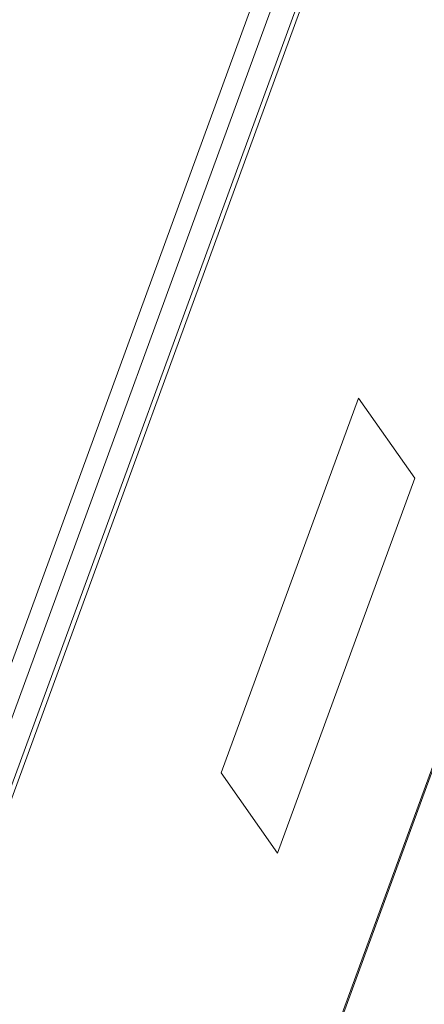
# Model space of a CAD drawing. Header units: millimetres. Extents: x -473 to 23648, y -382 to 1866.
# Tile 346 of 434: x 15947 to 16014, y 1297 to 1460. Entities that reach past the tile are written whole.
import ezdxf

# ---------------------------------------------------------------- set-up
doc = ezdxf.new("R2010")
doc.units = ezdxf.units.MM
doc.header["$LTSCALE"] = 80
doc.layers.get('0').update_dxf_attribs({"linetype": 'CONTINUOUS'})

msp = doc.modelspace()

# ---------------------------------------------------------------- linework, layer by layer
at = {"color": 0, "linetype": 'Continuous', "lineweight": 0}
for p, q in [((15839.376, 1063.638), (16004.254, 1513.647)), ((15842.264, 1062.181), (16007.141, 1512.191)), ((16009.797, 1508.407), (15844.92, 1058.398)), ((16006.637, 1497.601), (15849.13, 1067.709)), ((16054.019, 1442.724), (15890.435, 996.244)), ((15890.599, 996.184), (16054.095, 1442.423)), ((15980.304, 1335.555), (16002.935, 1397.321)), ((16002.935, 1397.321), (16012.199, 1384.123)), ((16012.199, 1384.123), (15989.568, 1322.358)), ((15989.568, 1322.358), (15980.304, 1335.555))]:
    msp.add_line(p, q, dxfattribs=at)

doc.saveas('drawing.dxf')
